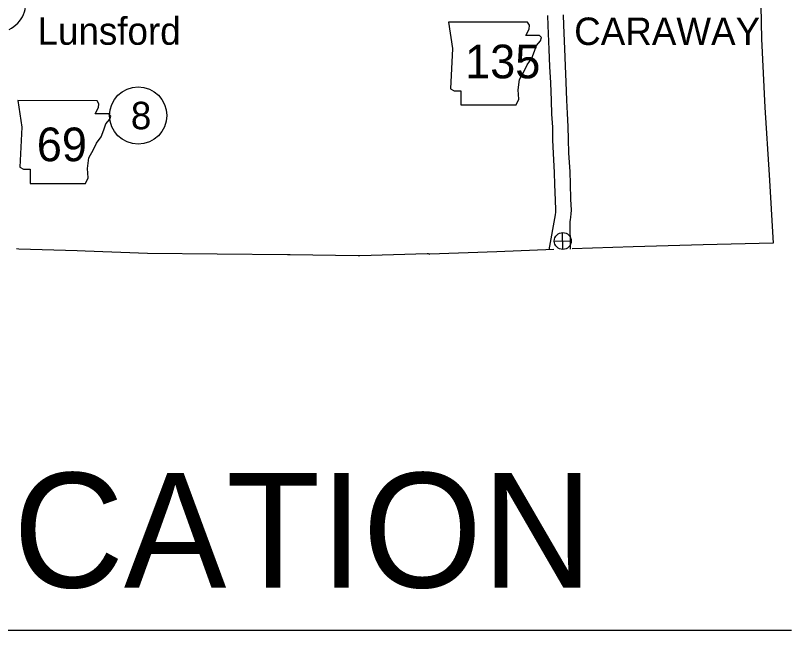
# Model space of a CAD drawing. Extents: x 1671357 to 13005564, y 567358 to 14261451.
# Drawn here: x 12758290.19 to 12758291.812, y 14259951.81 to 14259953.097 of the extents above; entities that cross this region are included whole.
import ezdxf

# ---------------------------------------------------------------- set-up
doc = ezdxf.new("R2010")
doc.units = 0
for name, color, linetype in [('10', 7, 'Continuous'), ('2', 7, 'Continuous'), ('21', 7, 'Continuous'), ('24', 7, 'Continuous'), ('40', 7, 'Continuous'), ('6', 7, 'Continuous'), ('Default', 7, 'Continuous')]:
    doc.layers.add(name, color=color, linetype=linetype)

msp = doc.modelspace()

# ---------------------------------------------------------------- linework, layer by layer
at = {"layer": '10'}
for points in [[(12758291.3057, 14259952.6066), (12758291.3184, 14259952.6795), (12758291.319, 14259952.6852), (12758291.3194, 14259952.69), (12758291.3183, 14259952.7107), (12758291.317, 14259952.7435), (12758291.3164, 14259952.7685), (12758291.3142, 14259952.8081), (12758291.3131, 14259952.8364), (12758291.3127, 14259952.8633), (12758291.3112, 14259952.8901), (12758291.31, 14259952.9187), (12758291.3086, 14259952.9562), (12758291.307, 14259952.9898), (12758291.3053, 14259953.026), (12758291.3034, 14259953.0757), (12758291.3026, 14259953.0968)], [(12758291.3499, 14259952.6082), (12758291.3495, 14259952.6661), (12758291.3498, 14259952.669), (12758291.3508, 14259952.675), (12758291.3515, 14259952.6821), (12758291.3522, 14259952.6894), (12758291.351, 14259952.7122), (12758291.3497, 14259952.7446), (12758291.349, 14259952.7698), (12758291.3468, 14259952.8096), (12758291.3457, 14259952.8373), (12758291.3453, 14259952.8644), (12758291.3439, 14259952.8917), (12758291.3426, 14259952.92), (12758291.3412, 14259952.9575), (12758291.3397, 14259952.9913), (12758291.3379, 14259953.0274), (12758291.3361, 14259953.0769), (12758291.3352, 14259953.0981)]]:
    msp.add_lwpolyline(points, dxfattribs=at)
at = {"layer": '2'}
for points in [[(12758291.7476, 14259953.1173), (12758291.749, 14259953.0482), (12758291.7564, 14259952.9042), (12758291.7651, 14259952.7632), (12758291.7738, 14259952.6202)], [(12758291.7738, 14259952.6202), (12758291.6272, 14259952.6169)], [(12758290.1919, 14259952.609), (12758290.1967, 14259952.6088), (12758290.3189, 14259952.6049), (12758290.3351, 14259952.6042), (12758290.4658, 14259952.5997), (12758290.6115, 14259952.5981), (12758290.758, 14259952.5966), (12758290.7639, 14259952.5967), (12758290.9059, 14259952.5945), (12758290.9094, 14259952.5947), (12758291.05, 14259952.5988), (12758291.0524, 14259952.5986), (12758291.0537, 14259952.5984), (12758291.0546, 14259952.5981), (12758291.0556, 14259952.5978), (12758291.0561, 14259952.5977)], [(12758291.3154, 14259952.6069), (12758291.1958, 14259952.6025), (12758291.0561, 14259952.5977)], [(12758291.6272, 14259952.6169), (12758291.481, 14259952.6131), (12758291.3534, 14259952.6083)]]:
    msp.add_lwpolyline(points, dxfattribs=at)
at = {"layer": '21'}
for points in [[(12758291.0948, 14259953.0828), (12758291.1031, 14259953.0276), (12758291.0994, 14259952.9437), (12758291.1067, 14259952.9391), (12758291.1206, 14259952.9391), (12758291.1206, 14259952.9097), (12758291.2366, 14259952.9097), (12758291.2422, 14259952.9216), (12758291.2403, 14259952.941), (12758291.2431, 14259952.9631), (12758291.2532, 14259952.9806), (12758291.2597, 14259952.9935), (12758291.2689, 14259953.0073), (12758291.2744, 14259953.022), (12758291.279, 14259953.034), (12758291.2873, 14259953.0441), (12758291.2891, 14259953.0506), (12758291.2855, 14259953.0552), (12758291.2569, 14259953.0552), (12758291.2633, 14259953.0681), (12758291.2643, 14259953.0764), (12758291.2604, 14259953.0828)], [(12758290.1944, 14259952.9187), (12758290.2027, 14259952.8635), (12758290.199, 14259952.7796), (12758290.2064, 14259952.775), (12758290.2202, 14259952.775), (12758290.2202, 14259952.7455), (12758290.3363, 14259952.7455), (12758290.3418, 14259952.7575), (12758290.3399, 14259952.7769), (12758290.3427, 14259952.799), (12758290.3528, 14259952.8165), (12758290.3593, 14259952.8294), (12758290.3685, 14259952.8432), (12758290.374, 14259952.8579), (12758290.3786, 14259952.8699), (12758290.3869, 14259952.88), (12758290.3888, 14259952.8865), (12758290.3851, 14259952.8911), (12758290.3565, 14259952.8911), (12758290.363, 14259952.904), (12758290.3639, 14259952.9123), (12758290.3601, 14259952.9186)]]:
    msp.add_lwpolyline(points, close=True, dxfattribs=at)
at = {"layer": '24'}
msp.add_arc((12758290.1512, 14259953.1222), 0.0599, 294.8348, 20.097, dxfattribs=at)
at = {"layer": '40'}
for p, q in [((12758291.3342, 14259952.6073), (12758291.3334, 14259952.6427)), ((12758291.3161, 14259952.6246), (12758291.3515, 14259952.6254))]:
    msp.add_line(p, q, dxfattribs=at)
for centre, radius in [((12758290.4462, 14259952.8875), 0.0599), ((12758291.3338, 14259952.625), 0.0177)]:
    msp.add_circle(centre, radius, dxfattribs=at)
at = {"layer": 'Default'}
msp.add_line((12758291.812, 14259951.81), (12758287.9965, 14259951.81), dxfattribs=at)

# ---------------------------------------------------------------- texts
at = {"layer": '21'}
for s, p in [('135', (12758291.1297, 14259952.9654)), ('69', (12758290.2342, 14259952.7919))]:
    msp.add_text(s, height=0.07044, dxfattribs=at).set_placement(p)
at = {"layer": '24'}
msp.add_text('Lunsford', height=0.0575, dxfattribs=at).set_placement((12758290.2357, 14259953.0356))
at = {"layer": '40'}
msp.add_text('8', height=0.0575, dxfattribs=at).set_placement((12758290.4308, 14259952.8588))
at = {"layer": '6'}
msp.add_text('CARAWAY', height=0.0575, dxfattribs=at).set_placement((12758291.3577, 14259953.0351))
at = {"layer": 'Default'}
msp.add_text('PROJECT LOCATION', height=0.24, dxfattribs=at).set_placement((12758288.1695, 14259951.8999))

doc.saveas('drawing.dxf')
